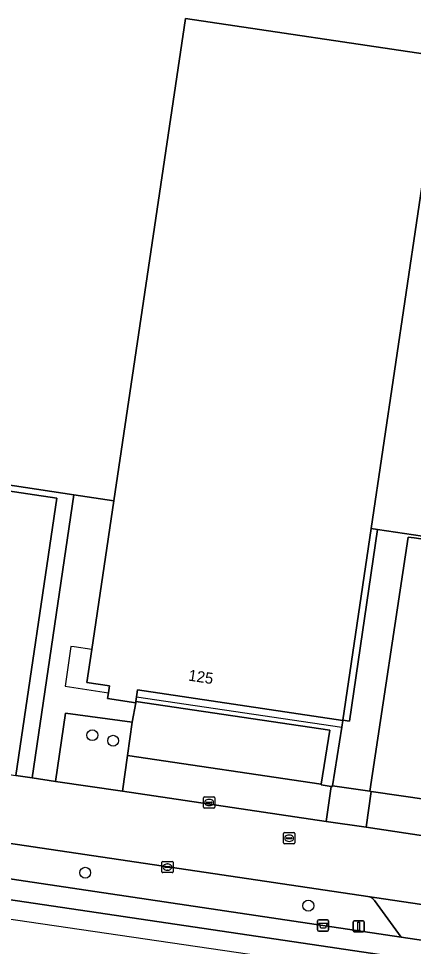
# Model space of a CAD drawing. Extents: x 163683 to 164494, y 382709 to 383872.
# Drawn here: x 163729.8 to 163765.3, y 382784.4 to 382867.7 of the extents above; entities that cross this region are included whole.
import ezdxf

# ---------------------------------------------------------------- set-up
doc = ezdxf.new("R2010")
doc.units = 0
for name, color, linetype in [('IMGEO_Afvalbak', 7, 'Continuous'), ('IMGEO_Boom', 7, 'Continuous'), ('IMGEO_Erf', 7, 'Continuous'), ('IMGEO_Fietspad_open', 7, 'Continuous'), ('IMGEO_Groenvoorziening', 7, 'Continuous'), ('IMGEO_Kolk', 7, 'Continuous'), ('IMGEO_Lichtmast', 7, 'Continuous'), ('IMGEO_Pand', 7, 'Continuous'), ('IMGEO_Pand_nummerreeks', 7, 'Continuous'), ('IMGEO_Pand_overbouw', 7, 'Continuous'), ('IMGEO_Parkeervlak_halfverhard', 7, 'Continuous'), ('IMGEO_Parkeervlak_open', 7, 'Continuous'), ('IMGEO_Rijbaan_lokaal_open', 7, 'Continuous'), ('IMGEO_Rioolput', 7, 'Continuous'), ('IMGEO_Voetpad_open', 7, 'Continuous'), ('IMGEO_Waterloop', 7, 'Continuous')]:
    doc.layers.add(name, color=color, linetype=linetype)

msp = doc.modelspace()

# ---------------------------------------------------------------- linework, layer by layer
at = {"layer": 'IMGEO_Afvalbak'}
for p, q in [((163756.643, 382785.871), (163756.643, 382786.671)), ((163756.643, 382786.671), (163756.643, 382785.871)), ((163756.743, 382786.771), (163757.533, 382786.771)), ((163757.533, 382786.771), (163756.743, 382786.771)), ((163757.633, 382786.671), (163757.633, 382785.871)), ((163757.633, 382785.871), (163757.633, 382786.671)), ((163757.533, 382785.771), (163756.743, 382785.771)), ((163756.743, 382785.771), (163757.533, 382785.771))]:
    msp.add_line(p, q, dxfattribs=at)
msp.add_lwpolyline([(163756.786, 382786.485), (163757.49, 382786.485), (163757.341, 382786.015), (163756.935, 382786.015), (163756.786, 382786.485)], dxfattribs=at)
for centre, start, end in [((163756.743, 382786.671), 90, 180), ((163756.743, 382786.671), 90, 180), ((163757.533, 382786.671), 0, 90), ((163757.533, 382786.671), 360, 90), ((163756.743, 382785.871), 180, 270), ((163756.743, 382785.871), 180, 270), ((163757.533, 382785.871), 270, 0), ((163757.533, 382785.871), 270, 0)]:
    msp.add_arc(centre, 0.1, start, end, dxfattribs=at)
at = {"layer": 'IMGEO_Boom'}
for centre in [(163736.411, 382803.347), (163738.281, 382802.85), (163735.772, 382791.006), (163755.814, 382788.046)]:
    msp.add_circle(centre, 0.489, dxfattribs=at)
at = {"layer": 'IMGEO_Erf'}
msp.add_lwpolyline([(163703.742, 382829.606), (163734.753, 382824.935), (163738.347, 382824.393), (163744.772, 382867.667), (163767.747, 382864.255), (163761.467, 382821.887), (163762.015, 382821.806), (163770.099, 382820.618)], dxfattribs=at)
at = {"layer": 'IMGEO_Fietspad_open'}
msp.add_lwpolyline([(164145.373, 382728.607), (164025.491, 382746.53), (164025.95, 382749.729), (164024.219, 382749.984), (164023.68, 382746.794), (163989.347, 382751.871), (163943.926, 382758.588), (163798.246, 382780.157), (163792.502, 382781.012), (163764.154, 382785.228), (163700.855, 382794.642), (163698.697, 382794.967), (163698.458, 382793.117), (163700.774, 382792.768), (163796.75, 382778.554), (163938.698, 382757.534), (163989.012, 382750.084), (164063.389, 382739.07), (164145.608, 382726.742)], dxfattribs=at)
at = {"layer": 'IMGEO_Groenvoorziening'}
for points in [[(163727.391, 382809.337), (163702.804, 382812.996), (163705.132, 382828.814), (163733.236, 382824.631), (163729.55, 382799.728), (163730.997, 382799.514), (163734.753, 382824.935), (163703.742, 382829.606), (163701.781, 382817.696), (163700.277, 382807.422), (163700.254, 382807.265), (163702.994, 382806.868), (163703.015, 382807.016), (163703.316, 382809.084), (163707.181, 382808.493), (163706.879, 382806.288), (163709.991, 382805.834), (163710.01, 382805.962), (163710.73, 382810.769), (163727.279, 382808.309)], [(163701.006, 382797.795), (163699.098, 382798.072), (163690.876, 382799.265), (163690.432, 382796.209), (163698.697, 382794.967), (163700.855, 382794.642), (163764.154, 382785.228), (163761.755, 382788.511)], [(163761.168, 382788.88), (163701.006, 382797.795)], [(163685.611, 382793.195), (163698.229, 382791.347), (163795.709, 382777.072), (163909.128, 382760.464), (163937.689, 382750.615), (163937.736, 382750.939), (163938.698, 382757.534), (163796.75, 382778.554), (163700.774, 382792.768), (163698.458, 382793.117), (163685.894, 382795.009), (163685.611, 382793.195)]]:
    msp.add_lwpolyline(points, dxfattribs=at)
msp.add_lwpolyline([(163739.565, 382801.532), (163739.978, 382804.514), (163733.993, 382805.314), (163733.089, 382799.205), (163739.118, 382798.314)], close=True, dxfattribs=at)
msp.add_arc((163760.895, 382787.795), 1.119, 39.79411, 75.8973, dxfattribs=at)
at = {"layer": 'IMGEO_Kolk'}
for p, q in [((163746.406, 382796.879), (163746.406, 382797.731)), ((163746.481, 382797.805), (163747.333, 382797.805)), ((163746.894, 382797.585), (163746.919, 382797.585)), ((163747.407, 382797.731), (163747.407, 382796.879)), ((163747.333, 382796.805), (163746.481, 382796.805)), ((163746.665, 382797.299), (163746.665, 382797.311)), ((163747.103, 382797.262), (163746.705, 382797.262)), ((163746.708, 382797.348), (163747.106, 382797.348)), ((163746.917, 382797.025), (163746.892, 382797.025)), ((163747.149, 382797.311), (163747.149, 382797.299)), ((163742.656, 382791.087), (163742.656, 382791.939)), ((163742.731, 382792.013), (163743.583, 382792.013)), ((163742.958, 382791.556), (163743.356, 382791.556)), ((163743.144, 382791.793), (163743.169, 382791.793)), ((163743.657, 382791.939), (163743.657, 382791.087)), ((163743.583, 382791.013), (163742.731, 382791.013)), ((163742.915, 382791.507), (163742.915, 382791.519)), ((163743.353, 382791.47), (163742.955, 382791.47)), ((163743.167, 382791.233), (163743.142, 382791.233)), ((163743.399, 382791.519), (163743.399, 382791.507))]:
    msp.add_line(p, q, dxfattribs=at)
for points in [[(163746.406, 382796.879), (163746.406, 382797.731)], [(163746.481, 382797.805), (163747.333, 382797.805)], [(163747.407, 382797.731), (163747.407, 382796.879)], [(163747.333, 382796.805), (163746.481, 382796.805)], [(163742.656, 382791.087), (163742.656, 382791.939)], [(163742.731, 382792.013), (163743.583, 382792.013)], [(163743.657, 382791.939), (163743.657, 382791.087)], [(163743.583, 382791.013), (163742.731, 382791.013)]]:
    msp.add_lwpolyline(points, dxfattribs=at)
for centre, radius, start, end in [((163746.483, 382797.729), 0.0765, 91.55205, 178.44795), ((163746.483, 382797.729), 0.0765, 91.55205, 178.44795), ((163747.331, 382797.729), 0.0765, 1.55205, 88.44795), ((163747.331, 382797.729), 0.0765, 1.55205, 88.44795), ((163746.483, 382796.881), 0.0765, 181.55205, 268.44795), ((163746.483, 382796.881), 0.0765, 181.55205, 268.44795), ((163746.705, 382797.308), 0.0403, 85.87752, 175.75265), ((163746.702, 382797.298), 0.0366, 178.93798, 274.71019), ((163747.106, 382797.305), 0.043, 264.86636, 352.45326), ((163747.11, 382797.31), 0.0386, 1.73085, 96.63898), ((163747.331, 382796.881), 0.0765, 271.55205, 358.44795), ((163747.331, 382796.881), 0.0765, 271.55205, 358.44795), ((163742.733, 382791.937), 0.0765, 91.55205, 178.44795), ((163742.733, 382791.937), 0.0765, 91.55205, 178.44795), ((163742.955, 382791.516), 0.0403, 85.87752, 175.75265), ((163743.36, 382791.518), 0.0386, 1.73085, 96.63898), ((163743.581, 382791.937), 0.0765, 1.55205, 88.44795), ((163743.581, 382791.937), 0.0765, 1.55205, 88.44795), ((163742.733, 382791.089), 0.0765, 181.55205, 268.44795), ((163742.733, 382791.089), 0.0765, 181.55205, 268.44795), ((163742.952, 382791.506), 0.0366, 178.93798, 274.71019), ((163743.356, 382791.513), 0.043, 264.86636, 352.45326), ((163743.581, 382791.089), 0.0765, 271.55205, 358.44795), ((163743.581, 382791.089), 0.0765, 271.55205, 358.44795)]:
    msp.add_arc(centre, radius, start, end, dxfattribs=at)
for centre, major_axis, ratio, start_param, end_param in [((163746.893, 382797.305), (-0.387, 0.002), 0.722429, 4.712389, 7.853982), ((163746.918, 382797.305), (-0.39, 0.002), 0.717154, 1.570796, 4.712389), ((163743.143, 382791.513), (-0.387, 0.002), 0.722429, 4.712389, 7.853982), ((163743.168, 382791.513), (-0.39, 0.002), 0.717154, 1.570796, 4.712389)]:
    msp.add_ellipse(centre, major_axis=major_axis, ratio=ratio, start_param=start_param, end_param=end_param, dxfattribs=at)
at = {"layer": 'IMGEO_Lichtmast'}
for p, q in [((163759.835, 382785.794), (163759.835, 382786.594)), ((163759.835, 382786.594), (163759.835, 382785.794)), ((163759.935, 382786.694), (163760.725, 382786.694)), ((163760.725, 382786.694), (163759.935, 382786.694)), ((163760.825, 382786.594), (163760.825, 382785.794)), ((163760.825, 382785.794), (163760.825, 382786.594)), ((163760.725, 382785.694), (163759.935, 382785.694)), ((163759.935, 382785.694), (163760.725, 382785.694))]:
    msp.add_line(p, q, dxfattribs=at)
msp.add_lwpolyline([(163760.255, 382786.569), (163760.405, 382786.569), (163760.405, 382785.819), (163760.255, 382785.819), (163760.255, 382786.569)], dxfattribs=at)
for centre, start, end in [((163759.935, 382786.594), 90, 180), ((163759.935, 382786.594), 90, 180), ((163760.725, 382786.594), 0, 90), ((163760.725, 382786.594), 360, 90), ((163759.935, 382785.794), 180, 270), ((163759.935, 382785.794), 180, 270), ((163760.725, 382785.794), 270, 0), ((163760.725, 382785.794), 270, 0)]:
    msp.add_arc(centre, 0.1, start, end, dxfattribs=at)
at = {"layer": 'IMGEO_Pand'}
msp.add_lwpolyline([(163767.747, 382864.255), (163744.772, 382867.667), (163738.347, 382824.393), (163736.362, 382811.027), (163735.926, 382808.089), (163737.957, 382807.783), (163737.854, 382807.162), (163737.767, 382806.638), (163740.305, 382806.259), (163740.32, 382806.366), (163740.381, 382806.79), (163740.469, 382807.408), (163758.915, 382804.671), (163758.918, 382804.688), (163761.467, 382821.887)], close=True, dxfattribs=at)
at = {"layer": 'IMGEO_Pand_overbouw'}
for points in [[(163736.362, 382811.027), (163734.794, 382811.265), (163734.494, 382811.311), (163734.06, 382808.371), (163733.966, 382807.734), (163737.854, 382807.162), (163737.957, 382807.783), (163735.926, 382808.089)], [(163758.915, 382804.671), (163740.469, 382807.408), (163740.381, 382806.79), (163758.827, 382804.076)]]:
    msp.add_lwpolyline(points, close=True, dxfattribs=at)
at = {"layer": 'IMGEO_Parkeervlak_halfverhard'}
for points in [[(163770.062, 382820.356), (163765.323, 382821.046), (163764.773, 382821.126), (163761.33, 382798.315), (163761.466, 382798.295), (163766.625, 382797.532), (163766.721, 382797.518)], [(163740.32, 382806.366), (163740.305, 382806.259), (163739.978, 382804.514), (163739.565, 382801.532), (163756.972, 382798.955), (163757.74, 382803.803)]]:
    msp.add_lwpolyline(points, close=True, dxfattribs=at)
at = {"layer": 'IMGEO_Parkeervlak_open'}
for points in [[(163727.636, 382808.415), (163726.935, 382803.432), (163726.477, 382800.182), (163729.55, 382799.728), (163733.236, 382824.631), (163705.132, 382828.814), (163702.804, 382812.996), (163727.391, 382809.337)], [(163761.755, 382788.511), (163764.154, 382785.228), (163792.502, 382781.012), (163795.778, 382783.493), (163796.309, 382783.673), (163761.168, 382788.88)]]:
    msp.add_lwpolyline(points, dxfattribs=at)
msp.add_arc((163760.895, 382787.795), 1.119, 39.79411, 75.8973, dxfattribs=at)
at = {"layer": 'IMGEO_Rijbaan_lokaal_open'}
msp.add_lwpolyline([(163739.978, 382804.514), (163740.305, 382806.259), (163737.767, 382806.638), (163737.854, 382807.162), (163737.957, 382807.783), (163735.926, 382808.089), (163736.362, 382811.027), (163738.347, 382824.393), (163734.753, 382824.935), (163730.997, 382799.514), (163733.089, 382799.205), (163733.993, 382805.314)], close=True, dxfattribs=at)
for points in [[(163821.846, 382786.109), (163816.848, 382786.828), (163810.705, 382787.734), (163807.847, 382788.156), (163794.266, 382790.164), (163787.046, 382791.231), (163777.535, 382792.636), (163771.854, 382793.476), (163766.172, 382794.316), (163760.998, 382795.081), (163757.401, 382795.612), (163739.118, 382798.314), (163733.089, 382799.205), (163730.997, 382799.514), (163729.55, 382799.728)], [(163701.006, 382797.795), (163761.168, 382788.88), (163796.309, 382783.673)]]:
    msp.add_lwpolyline(points, dxfattribs=at)
at = {"layer": 'IMGEO_Rioolput'}
for p, q in [((163753.593, 382793.674), (163753.593, 382794.526)), ((163753.668, 382794.6), (163754.52, 382794.6)), ((163753.852, 382794.094), (163753.852, 382794.106)), ((163754.29, 382794.057), (163753.892, 382794.057)), ((163753.895, 382794.143), (163754.293, 382794.143)), ((163754.081, 382794.38), (163754.106, 382794.38)), ((163754.336, 382794.106), (163754.336, 382794.094)), ((163754.594, 382794.526), (163754.594, 382793.674)), ((163754.52, 382793.6), (163753.668, 382793.6)), ((163754.104, 382793.82), (163754.079, 382793.82))]:
    msp.add_line(p, q, dxfattribs=at)
for points in [[(163753.593, 382793.674), (163753.593, 382794.526)], [(163753.668, 382794.6), (163754.52, 382794.6)], [(163754.594, 382794.526), (163754.594, 382793.674)], [(163754.52, 382793.6), (163753.668, 382793.6)]]:
    msp.add_lwpolyline(points, dxfattribs=at)
for centre, radius, start, end in [((163753.67, 382794.524), 0.0765, 91.55205, 178.44795), ((163753.67, 382794.524), 0.0765, 91.55205, 178.44795), ((163753.892, 382794.103), 0.0403, 85.87752, 175.75265), ((163753.889, 382794.093), 0.0366, 178.93798, 274.71019), ((163754.293, 382794.1), 0.043, 264.86636, 352.45326), ((163754.297, 382794.105), 0.0386, 1.73085, 96.63898), ((163754.518, 382794.524), 0.0765, 1.55205, 88.44795), ((163754.518, 382794.524), 0.0765, 1.55205, 88.44795), ((163753.67, 382793.676), 0.0765, 181.55205, 268.44795), ((163753.67, 382793.676), 0.0765, 181.55205, 268.44795), ((163754.518, 382793.676), 0.0765, 271.55205, 358.44795), ((163754.518, 382793.676), 0.0765, 271.55205, 358.44795)]:
    msp.add_arc(centre, radius, start, end, dxfattribs=at)
for centre, major_axis, ratio, start_param, end_param in [((163754.08, 382794.1), (-0.387, 0.002), 0.722429, 4.712389, 7.853982), ((163754.105, 382794.1), (-0.39, 0.002), 0.717154, 1.570796, 4.712389)]:
    msp.add_ellipse(centre, major_axis=major_axis, ratio=ratio, start_param=start_param, end_param=end_param, dxfattribs=at)
at = {"layer": 'IMGEO_Voetpad_open'}
for points in [[(163764.773, 382821.126), (163765.323, 382821.046), (163770.062, 382820.356), (163770.099, 382820.618), (163762.015, 382821.806), (163759.506, 382804.602), (163758.918, 382804.688), (163758.915, 382804.671), (163758.827, 382804.076), (163757.985, 382798.809), (163761.33, 382798.315)], [(163762.015, 382821.806), (163761.467, 382821.887), (163758.918, 382804.688), (163759.506, 382804.602)], [(163758.915, 382804.671), (163740.469, 382807.408), (163740.381, 382806.79), (163740.32, 382806.366), (163757.74, 382803.803), (163756.972, 382798.955), (163756.96, 382798.881), (163757.852, 382798.752), (163757.973, 382798.734), (163757.985, 382798.809), (163758.827, 382804.076)], [(163739.565, 382801.532), (163739.118, 382798.314), (163757.401, 382795.612), (163757.852, 382798.752), (163756.96, 382798.881), (163756.972, 382798.955)], [(163761.466, 382798.295), (163761.33, 382798.315), (163757.985, 382798.809), (163757.973, 382798.734), (163757.852, 382798.752), (163757.401, 382795.612), (163760.998, 382795.081)], [(163766.625, 382797.532), (163761.466, 382798.295), (163760.998, 382795.081), (163766.172, 382794.316)]]:
    msp.add_lwpolyline(points, close=True, dxfattribs=at)
at = {"layer": 'IMGEO_Waterloop'}
msp.add_lwpolyline([(164149.515, 382719.205), (164147.904, 382708.691), (163683.113, 382777.184), (163685.611, 382793.195), (163698.229, 382791.347), (163795.709, 382777.072), (163909.128, 382760.464), (163937.689, 382750.615), (163937.736, 382750.939), (163944.09, 382750), (163987.789, 382743.543), (164000, 382741.738), (164149.515, 382719.205)], dxfattribs=at)

# ---------------------------------------------------------------- texts
at = {"layer": 'IMGEO_Pand_nummerreeks'}
msp.add_text('125', height=1, rotation=351.56033, dxfattribs=at).set_placement((163744.989, 382808.254))

doc.saveas('drawing.dxf')
